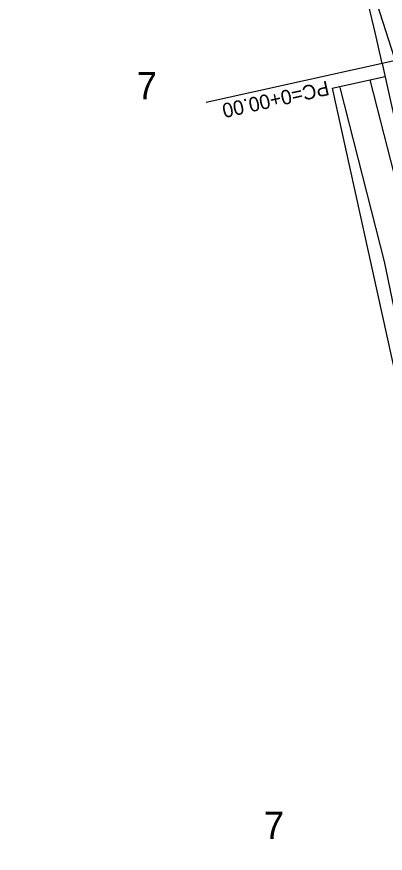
# Model space of a CAD drawing. Extents: x 2519952 to 2531965, y 848341 to 887632.
# Drawn here: x 2524216.6 to 2524369.4, y 869963.1 to 870310.1 of the extents above; entities that cross this region are included whole.
import ezdxf

# ---------------------------------------------------------------- set-up
doc = ezdxf.new("R2010")
doc.units = 0
for name, color, linetype in [('RD_EX_DV_Prop', 7, 'Continuous'), ('RD_EX_DV_TX_Prop', 7, 'Continuous'), ('RD_EX_RW', 7, 'Continuous'), ('RD_EX_VEG', 7, 'Continuous'), ('RD_HC_Cl', 7, 'Continuous'), ('RD_HC_Data', 7, 'Continuous'), ('RD_HC_Survey_txCode', 7, 'Continuous'), ('RD_PD_CstnLmt', 7, 'Continuous'), ('RD_PD_DR_ErosCtrl', 7, 'Continuous'), ('RD_PD_RW', 7, 'Continuous')]:
    doc.layers.add(name, color=color, linetype=linetype)

msp = doc.modelspace()

# ---------------------------------------------------------------- linework, layer by layer
at = {"layer": 'RD_EX_DV_Prop'}
msp.add_line((2524368.17, 870290.66), (2524417.74, 870065.56), dxfattribs=at)
msp.add_arc((2523472.21, 870093.37), 917.43, 12.4185, 62.13074, dxfattribs=at)
at = {"layer": 'RD_EX_RW'}
msp.add_line((2524368.17, 870290.66), (2524417.74, 870065.56), dxfattribs=at)
msp.add_arc((2523472.21, 870093.37), 917.43, 12.41849, 62.13076, dxfattribs=at)
at = {"layer": 'RD_EX_VEG'}
msp.add_lwpolyline([(2524447.26, 869963.09), (2524430.32, 870053.6), (2524389.07, 870243.98), (2524336.97, 870406.06)], dxfattribs=at)
at = {"layer": 'RD_HC_Cl'}
msp.add_arc((2523472.21, 870093.37), 954.93, 12.41849, 62.13076, dxfattribs=at)
at = {"layer": 'RD_HC_Data'}
msp.add_line((2524404.79, 870298.73), (2524295.14, 870274.58), dxfattribs=at)
at = {"layer": 'RD_PD_CstnLmt'}
msp.add_line((2524381.71, 870211.22), (2524363.14, 870283.92), dxfattribs=at)
at = {"layer": 'RD_PD_DR_ErosCtrl'}
for p, q in [((2524350.55, 870280.71), (2524369.12, 870208)), ((2524368.98, 870208.61), (2524389.07, 870110.63))]:
    msp.add_line(p, q, dxfattribs=at)
at = {"layer": 'RD_PD_RW'}
for q in [(2524369.35, 870285.29), (2524395.76, 870060.72)]:
    msp.add_line((2524347.38, 870280.45), q, dxfattribs=at)

# ---------------------------------------------------------------- texts
at = {"layer": 'RD_EX_DV_TX_Prop'}
for p in [(2524266.33, 870275.87), (2524319.02, 869969)]:
    msp.add_text('7', height=11.32, dxfattribs=at).set_placement(p)
at = {"layer": 'RD_HC_Survey_txCode'}
msp.add_text('PC=0+00.00', height=6, rotation=192.4185, dxfattribs=at).set_placement((2524345.35, 870283.59))

doc.saveas('drawing.dxf')
